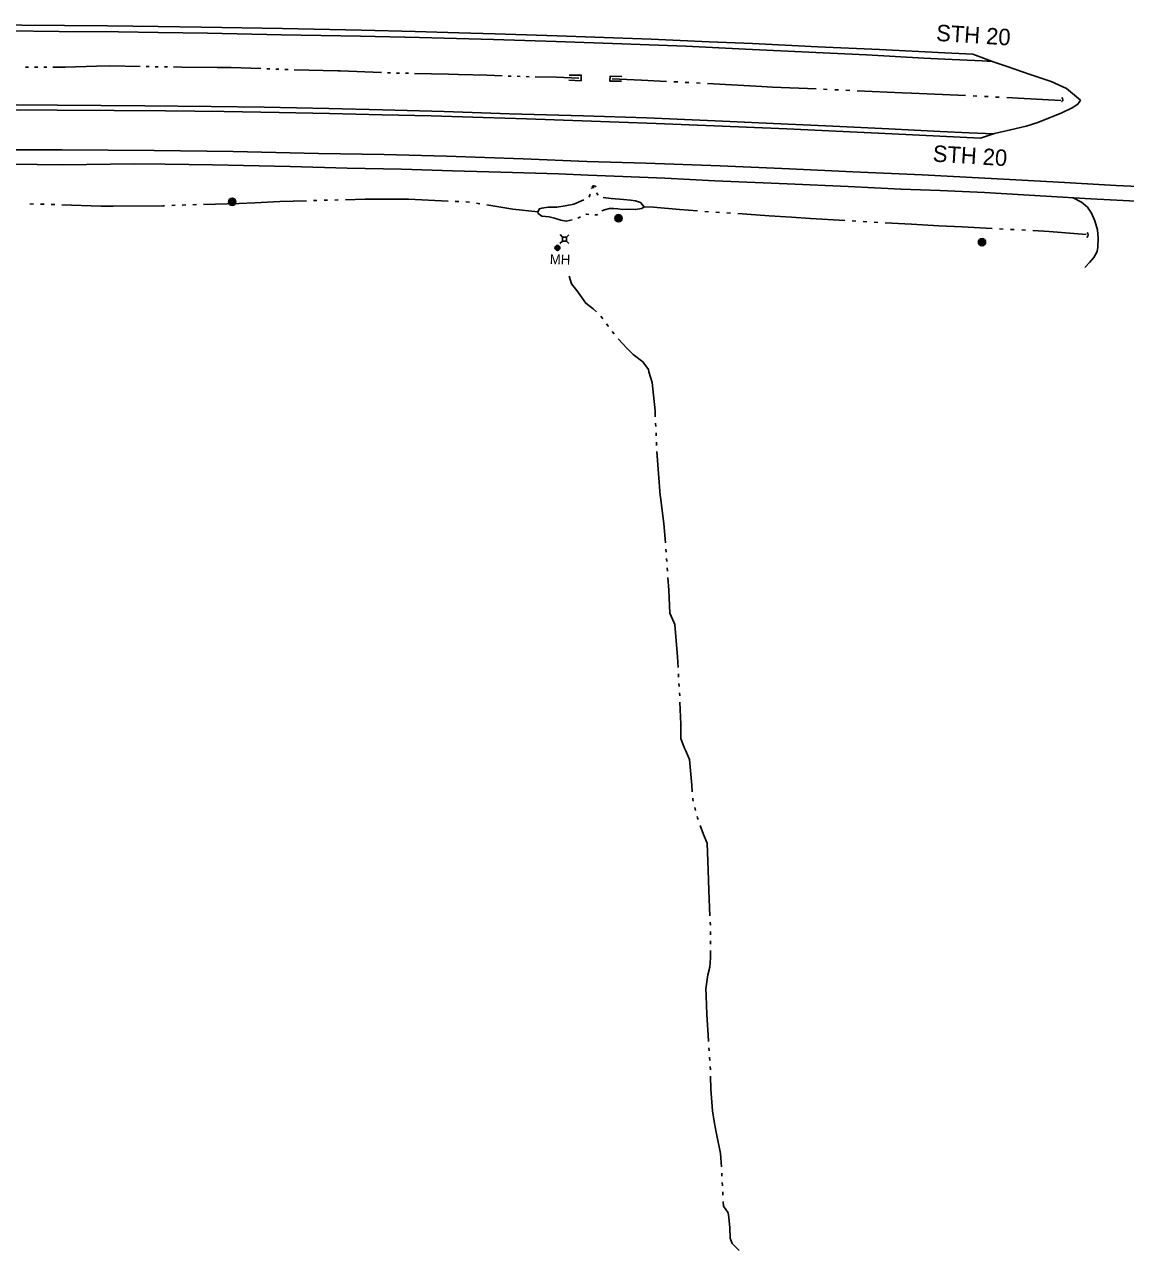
# Model space of a CAD drawing. Extents: x 588843 to 2552415, y 180129 to 269402.
# Drawn here: x 602868 to 603539, y 182830 to 183577 of the extents above; entities that cross this region are included whole.
import ezdxf

# ---------------------------------------------------------------- set-up
doc = ezdxf.new("R2010")
doc.units = 0
for name, color, linetype in [('E_DRN', 7, 'Continuous'), ('E_DWY', 7, 'Continuous'), ('E_MISCPROP', 7, 'Continuous'), ('E_RDWY', 7, 'Continuous'), ('E_RDWY_Gravel', 7, 'Continuous'), ('E_RDWY_Text', 7, 'Continuous'), ('E_UTL_AG_Bold', 7, 'Continuous'), ('E_UTL_MH', 7, 'Continuous'), ('E_UTL_MH_Text', 7, 'Continuous'), ('E_WAL', 7, 'Continuous'), ('E_WTR_P', 7, 'Continuous')]:
    doc.layers.add(name, color=color, linetype=linetype)

# ---------------------------------------------------------------- blocks, each defined once
blk = doc.blocks.new('CULV2_4')
at = {"layer": 'E_DRN'}
blk.add_arc((65, 48), 80.7, 216.8699, 323.1301, dxfattribs=at)
blk = doc.blocks.new('POLE_3')
at = {"layer": 'E_MISCPROP'}
for radius in [14.6, 11, 7.32, 3.66]:
    blk.add_circle((0, 0), radius, dxfattribs=at)
blk = doc.blocks.new('PED_3')
at = {"layer": 'E_UTL_AG_Bold'}
for p, q in [((-8.2, 8.2), (-17.5, 17.5)), ((8.2, 8.2), (17.5, 17.5)), ((-8.2, -8.2), (-17.5, -17.5)), ((8.2, -8.2), (17.5, -17.5))]:
    blk.add_line(p, q, dxfattribs=at)
blk.add_lwpolyline([(-8.2, -8.2), (8.2, -8.2), (8.2, 8.2), (-8.2, 8.2)], close=True, dxfattribs=at)
blk = doc.blocks.new('MHO_3')
at = {"layer": 'E_UTL_MH'}
for centre, radius in [((0.3, -0.4), 9.84), ((0.3, -0.4), 7.98), ((0.2, -0.5), 6.35), ((0.1, -0.5), 3.97)]:
    blk.add_circle(centre, radius, dxfattribs=at)
blk = doc.blocks.new('MHT_3')
at = {"layer": 'E_UTL_MH_Text'}
blk.add_text('MH', height=39.37, dxfattribs=at).set_placement((-32.2, -19.7))

msp = doc.modelspace()

# ---------------------------------------------------------------- linework, layer by layer
at = {"layer": 'E_DWY'}
msp.add_lwpolyline([(603507.19, 183471.8), (603512.23, 183469.12), (603515.8, 183465.97), (603518.36, 183462.45), (603520.3, 183457.67), (603522.03, 183452.2), (603522.28, 183447.07), (603522.13, 183441.65), (603521.77, 183439.1), (603519.7, 183435.41), (603517.05, 183432.32), (603514.31, 183429.34)], dxfattribs=at)
at = {"layer": 'E_RDWY'}
for points in [[(602838.23, 183525.3), (602888.36, 183525.15), (602923.06, 183524.9), (602954.2, 183524.74), (602990.07, 183524.26), (603023.47, 183523.75), (603054.1, 183523.02), (603086.32, 183522.34), (603116.17, 183521.73), (603147.69, 183520.77), (603174.18, 183519.86), (603208.06, 183518.74), (603253.06, 183517.02), (603288.41, 183515.67), (603332.81, 183513.78), (603396.8, 183510.76), (603425.84, 183509.38), (603450.75, 183508.11), (603459.1, 183510.84), (603469.02, 183513.14), (603478.44, 183515.34), (603485.51, 183517.72), (603500.25, 183523.43), (603506.55, 183526.61), (603509.86, 183528.88), (603511.5, 183531.2), (603503.12, 183538.43), (603493.67, 183542.53), (603480.97, 183546.82), (603467.01, 183551.73), (603458.9, 183554.42), (603445.92, 183559.2), (603428.99, 183560.06), (603389.12, 183562.03), (603351.62, 183563.83), (603311.85, 183565.7), (603285.46, 183566.81), (603250.11, 183568.36), (603215.84, 183569.59), (603192.8, 183570.51), (603155.08, 183571.73), (603133.02, 183572.33), (603106.33, 183573.05), (603073.72, 183573.84), (603025.45, 183574.85), (602976.28, 183575.69), (602949.78, 183576.02), (602918.84, 183576.46), (602840.44, 183577.13)], [(603765.17, 183467.35), (603736.82, 183468.9), (603687.6, 183471.32), (603643.1, 183473.42), (603599.8, 183475.78), (603564.27, 183477.73), (603533.26, 183479.26), (603494.68, 183481.49), (603453.34, 183483.79), (603415.15, 183485.72), (603373.01, 183487.65), (603334.42, 183489.48), (603292.08, 183491.32), (603246.78, 183492.85), (603210.93, 183493.92), (603172.14, 183495.46), (603125.46, 183497.03), (603087.44, 183498.16), (603047.53, 183498.75), (602995.42, 183499.96), (602947.33, 183500.58), (602891.35, 183500.92), (602834.13, 183501.05)]]:
    msp.add_lwpolyline(points, dxfattribs=at)
at = {"layer": 'E_RDWY_Gravel'}
for points in [[(602840.54, 183573.25), (602858.03, 183573.38), (602889.57, 183573.12), (602925.54, 183572.83), (602949.78, 183572.47), (602979.93, 183572.05), (603024.95, 183571.12), (603073.13, 183570.21), (603108.99, 183569.43), (603154.1, 183568.21), (603192.21, 183566.98), (603232.19, 183565.5), (603271.29, 183564.04), (603307.52, 183562.37), (603350.34, 183560.22), (603381.25, 183558.79), (603416.09, 183556.86), (603428.89, 183556.12), (603451.63, 183555.11), (603457.85, 183554.8)], [(603458.87, 183510.77), (603443.84, 183511.35), (603426.02, 183512.23), (603394.81, 183513.77), (603356.52, 183515.6), (603333.48, 183516.71), (603288.98, 183518.61), (603247.14, 183520.44), (603208.83, 183521.77), (603163.72, 183523), (603123.93, 183524.37), (603086.5, 183525.39), (603053.69, 183526.08), (603014.39, 183526.95), (602982.07, 183527.43), (602941.66, 183527.74), (602888.55, 183528.2), (602838.11, 183528.68)], [(602833.5, 183492.02), (602860.46, 183492.29), (602891.7, 183491.84), (602935.09, 183492.43), (602954.11, 183492.31), (602982.98, 183491.83), (603030.26, 183490.74), (603064.83, 183489.8), (603098.03, 183489.1), (603129.16, 183488.15), (603158.61, 183487.45), (603193.67, 183486.3), (603211.79, 183485.52), (603232.76, 183484.65), (603258.36, 183483.66), (603288.88, 183482.14), (603332.89, 183480.36), (603370.1, 183478.56), (603402.1, 183477.1), (603426.12, 183476.15), (603453.2, 183474.92), (603490.4, 183472.73), (603517.96, 183471.2), (603549.36, 183469.56)]]:
    msp.add_lwpolyline(points, dxfattribs=at)
at = {"layer": 'E_WAL'}
for points in [[(603199.95, 183543.4), (603207.44, 183543.1), (603207.53, 183546.55), (603200.23, 183546.45)], [(603232.07, 183542.83), (603224.97, 183542.82), (603225.05, 183545.78), (603232.15, 183545.59)]]:
    msp.add_lwpolyline(points, dxfattribs=at)
at = {"layer": 'E_WTR_P'}
for points in [[(602869.05, 183551.28), (602870.89, 183551.29)], [(602874.56, 183551.31), (602876.4, 183551.33)], [(602880.07, 183551.35), (602881.91, 183551.36)], [(602885.59, 183551.38), (602893.13, 183551.43), (602912.23, 183551.88)], [(602912.23, 183551.88), (602920.36, 183552.07), (602938.86, 183551.77)], [(602942.54, 183551.72), (602944.38, 183551.69)], [(602948.05, 183551.63), (602949.89, 183551.6)], [(602953.56, 183551.54), (602955.4, 183551.51)], [(602959.07, 183551.45), (602964.2, 183551.37), (602985.72, 183551.21)], [(602985.72, 183551.21), (602994.36, 183551.14), (603012.35, 183550.51)], [(603016.02, 183550.38), (603017.86, 183550.31)], [(603021.53, 183550.18), (603023.37, 183550.12)], [(603027.04, 183549.99), (603028.88, 183549.92)], [(603032.55, 183549.81), (603059.19, 183549.09)], [(603059.19, 183549.09), (603060.64, 183549.05), (603085.81, 183548.04)], [(603089.48, 183547.9), (603091.32, 183547.82)], [(603094.99, 183547.75), (603096.83, 183547.72)], [(603100.5, 183547.65), (603102.34, 183547.62)], [(603106.01, 183547.55), (603126.63, 183547.16), (603132.65, 183546.97)], [(603132.65, 183546.97), (603150.07, 183546.43), (603159.28, 183546.09)], [(603162.95, 183545.96), (603164.79, 183545.89)], [(603168.46, 183545.76), (603170.3, 183545.69)], [(603173.97, 183545.59), (603175.81, 183545.55)], [(603179.48, 183545.47), (603192.42, 183545.18), (603206.11, 183544.61)], [(603226.41, 183544.26), (603244.13, 183543.38), (603259.43, 183542.64)], [(603263.98, 183542.42), (603266.26, 183542.31)], [(603270.81, 183542.09), (603271.99, 183542.03), (603273.09, 183541.97)], [(603277.64, 183541.72), (603279.92, 183541.59)], [(603284.47, 183541.34), (603317.48, 183539.51)], [(603317.48, 183539.51), (603324.05, 183539.14), (603350.51, 183538.06)], [(603355.07, 183537.87), (603357.34, 183537.78)], [(603361.9, 183537.6), (603364.18, 183537.5)], [(603368.74, 183537.31), (603371.01, 183537.2)], [(603375.57, 183536.99), (603402.91, 183535.72), (603408.59, 183535.48)], [(603408.59, 183535.48), (603441.63, 183534.09)], [(603446.18, 183533.85), (603448.46, 183533.74)], [(603453.01, 183533.5), (603455.29, 183533.38)], [(603459.84, 183533.14), (603462.12, 183533.02)], [(603466.67, 183532.79), (603473.7, 183532.42), (603499.69, 183531.12)], [(603212.26, 183472.21), (603212.75, 183473.36), (603212.89, 183473.92)], [(603213.73, 183477.46), (603213.75, 183477.57), (603214.76, 183478.13), (603215.15, 183478.12), (603215.26, 183478)], [(603216.81, 183474.82), (603217.21, 183474.22), (603217.74, 183473.26)], [(602873.81, 183467.97), (602871.65, 183468.03)], [(602880.28, 183467.79), (602878.12, 183467.85)], [(602886.76, 183467.62), (602884.6, 183467.68)], [(602922.38, 183466.71), (602914.79, 183466.66), (602891.08, 183467.49)], [(602953.7, 183466.96), (602952.55, 183466.92), (602922.38, 183466.71)], [(602960.18, 183467.19), (602958.02, 183467.11)], [(602966.65, 183467.42), (602964.49, 183467.34)], [(602973.13, 183467.65), (602970.97, 183467.57)], [(603008.75, 183468.74), (602999.11, 183468.31), (602977.45, 183467.77)], [(603040.05, 183469.9), (603023.88, 183469.42), (603008.75, 183468.74)], [(603046.53, 183470.09), (603044.37, 183470.03)], [(603053, 183470.29), (603050.84, 183470.22)], [(603059.48, 183470.48), (603057.32, 183470.41)], [(603095.11, 183470.94), (603075.97, 183470.96), (603063.8, 183470.6)], [(603126.4, 183469.76), (603102.19, 183470.94), (603095.11, 183470.94)], [(603132.88, 183469.45), (603130.72, 183469.56)], [(603139.35, 183469.12), (603139.2, 183469.14), (603137.19, 183469.24)], [(603145.74, 183468.09), (603143.61, 183468.44)], [(603181.04, 183463.25), (603165.8, 183464.87), (603150.01, 183467.41)], [(603202.01, 183458.28), (603198.32, 183457.49), (603194.99, 183458.17), (603191.28, 183459.25), (603187.85, 183460.23), (603183.43, 183460.65), (603181.3, 183462.19), (603181.03, 183463.28), (603181.97, 183465.13), (603183.49, 183465.36)], [(603183.5, 183465.36), (603187.42, 183465.96), (603192.54, 183466.02), (603197.79, 183466.96), (603203.04, 183467.81), (603207.73, 183469.85), (603209.13, 183470.5)], [(603245.78, 183466.35), (603244.47, 183465.3), (603240.61, 183464.62), (603236.37, 183464.73), (603232.72, 183464.64), (603229.78, 183465.01), (603227.12, 183465.18), (603224.76, 183465.25), (603221.58, 183464.45), (603220.04, 183463.86)], [(603220.85, 183471.85), (603225.71, 183471.23), (603233.28, 183470.73), (603237.41, 183470.32), (603240.46, 183469.95), (603243.59, 183468.97), (603245.78, 183466.35)], [(603278.27, 183463.77), (603267.32, 183464.58), (603251.49, 183466.1), (603245.78, 183466.35)], [(603207.04, 183460.24), (603205.51, 183459.26)], [(603212.15, 183461.66), (603210.66, 183461.78), (603210.34, 183461.69)], [(603217.59, 183461.55), (603216.96, 183461.42), (603215.78, 183461.45)], [(603284.99, 183463.27), (603282.75, 183463.44)], [(603291.72, 183462.82), (603289.48, 183462.97)], [(603298.45, 183462.38), (603296.21, 183462.53)], [(603335.47, 183459.94), (603322.02, 183460.83), (603302.94, 183462.09)], [(603368.01, 183457.93), (603347.12, 183459.17), (603335.47, 183459.94)], [(603374.74, 183457.54), (603372.5, 183457.67)], [(603381.47, 183457.16), (603379.23, 183457.28)], [(603388.21, 183456.78), (603385.96, 183456.9)], [(603425.25, 183454.75), (603408.63, 183455.62), (603392.7, 183456.52)], [(603457.81, 183453.07), (603439.44, 183454), (603425.25, 183454.75)], [(603464.54, 183452.73), (603462.3, 183452.84)], [(603471.28, 183452.38), (603469.03, 183452.5)], [(603478.01, 183452.03), (603475.77, 183452.15)], [(603515.01, 183449.39), (603492.49, 183451.28), (603482.51, 183451.8)], [(603216.78, 183402.34), (603214.68, 183404.18), (603210.23, 183407.56), (603204.72, 183415.2), (603201.58, 183419.32), (603200.13, 183424)], [(603220.57, 183398.03), (603219.44, 183399.59)], [(603223.95, 183393.36), (603223.85, 183393.49), (603222.82, 183394.91)], [(603227.58, 183388.88), (603226.37, 183390.37)], [(603248.75, 183365.75), (603248.37, 183367.09), (603245.05, 183371.91), (603239.05, 183376.22), (603235.41, 183379.96), (603230.03, 183385.92)], [(603252.59, 183338.22), (603252.42, 183342.04), (603250.62, 183359.24), (603248.75, 183365.74)], [(603252.86, 183332.46), (603252.77, 183334.38)], [(603253.12, 183326.7), (603253.03, 183328.62)], [(603253.39, 183320.94), (603253.3, 183322.86)], [(603255.78, 183289.3), (603255.65, 183290.3), (603253.59, 183317.1)], [(603258.74, 183261.59), (603257.85, 183273.29), (603255.78, 183289.3)], [(603259.18, 183255.83), (603259.03, 183257.75)], [(603259.61, 183250.08), (603259.46, 183252)], [(603260.03, 183244.33), (603259.89, 183246.25)], [(603263.88, 183213.18), (603261.39, 183218.68), (603260.89, 183232.79), (603260.32, 183240.49)], [(603266.47, 183185.51), (603266.09, 183192.14), (603264.55, 183211.7), (603263.88, 183213.18)], [(603266.79, 183179.75), (603266.68, 183181.67)], [(603267.12, 183173.99), (603267.01, 183175.91)], [(603267.44, 183168.23), (603267.33, 183170.15)], [(603270.26, 183136.95), (603268.09, 183142.31), (603268.23, 183151.08), (603267.64, 183164.39)], [(603275.12, 183109.8), (603274.81, 183113.93), (603273.47, 183129.64), (603270.96, 183135.23), (603270.26, 183136.94)], [(603275.73, 183104.08), (603275.46, 183105.14), (603275.4, 183105.97)], [(603277.15, 183098.49), (603276.68, 183100.35)], [(603278.67, 183092.93), (603278.31, 183093.93), (603278.1, 183094.76)], [(603284.78, 183062.21), (603284.1, 183078.49), (603281.88, 183083.87), (603279.95, 183089.3)], [(603285.91, 183034.35), (603285.3, 183049.77), (603284.78, 183062.21)], [(603286.14, 183028.58), (603286.07, 183030.5)], [(603286.2, 183022.81), (603286.19, 183024.74)], [(603286.22, 183017.05), (603286.21, 183018.97)], [(603283.6, 182985.59), (603283.47, 182989.89), (603284.59, 182998.44), (603285.9, 183003.03), (603286.25, 183008.74), (603286.23, 183013.2)], [(603285.02, 182957.75), (603284.98, 182958.31), (603283.93, 182974.11), (603283.6, 182985.59)], [(603285.41, 182952), (603285.28, 182953.92)], [(603285.8, 182946.24), (603285.67, 182948.16)], [(603286.18, 182940.49), (603286.18, 182940.63), (603286.06, 182942.41)], [(603288.51, 182908.9), (603287.37, 182915.56), (603286.45, 182928.7), (603286.27, 182936.64)], [(603292.83, 182881.42), (603292.38, 182889.5), (603289.58, 182902.59), (603288.51, 182908.9)], [(603293.15, 182875.66), (603293.04, 182877.58)], [(603293.47, 182869.9), (603293.36, 182871.82)], [(603293.79, 182864.14), (603293.68, 182866.06)], [(603300.2, 182833.95), (603299.47, 182834.7), (603298.18, 182837.99), (603298.05, 182844.2), (603297.43, 182850.43), (603297.02, 182853.4), (603294.17, 182857.32), (603294, 182860.3)], [(603303.62, 182830.41), (603300.2, 182833.95)]]:
    msp.add_lwpolyline(points, dxfattribs=at)

# ---------------------------------------------------------------- block references
at = {"layer": 'E_DRN'}
for p, xscale, yscale, rotation in [((603500.04, 183530.14), 0.021364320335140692, 0.021364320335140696, 88.44554098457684), ((603216.62, 183478.39), 0.021364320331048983, 0.02136432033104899, 178.44554102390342), ((603515.5, 183447.64), 0.0228903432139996, 0.022890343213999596, 88.44554097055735)]:
    msp.add_blockref('CULV2_4', p, dxfattribs=dict(at, xscale=xscale, yscale=yscale, rotation=rotation))
at = {"layer": 'E_MISCPROP', "xscale": 0.1524003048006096, "yscale": 0.1524003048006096, "rotation": -1.4631437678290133}
for p in [(602994.88, 183469.32), (603230.2, 183459.29), (603451.59, 183444.71)]:
    msp.add_blockref('POLE_3', p, dxfattribs=at)
at = {"layer": 'E_UTL_AG_Bold', "xscale": 0.1524003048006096, "yscale": 0.1524003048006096, "rotation": -1.4631437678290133}
msp.add_blockref('PED_3', (603197.26, 183446.58), dxfattribs=at)
at = {"layer": 'E_UTL_MH', "xscale": 0.1524003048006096, "yscale": 0.1524003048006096, "rotation": -1.4631437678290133}
msp.add_blockref('MHO_3', (603192.94, 183441.31), dxfattribs=at)
at = {"layer": 'E_UTL_MH_Text', "xscale": 0.1524003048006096, "yscale": 0.1524003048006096, "rotation": -1.4631437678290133}
msp.add_blockref('MHT_3', (603193.25, 183434.26), dxfattribs=at)

# ---------------------------------------------------------------- texts
at = {"layer": 'E_RDWY_Text'}
for p in [(603423.44, 183567.38), (603421.37, 183493.85)]:
    msp.add_text('STH 20', height=10, rotation=356.38514, dxfattribs=at).set_placement(p)

doc.saveas('drawing.dxf')
